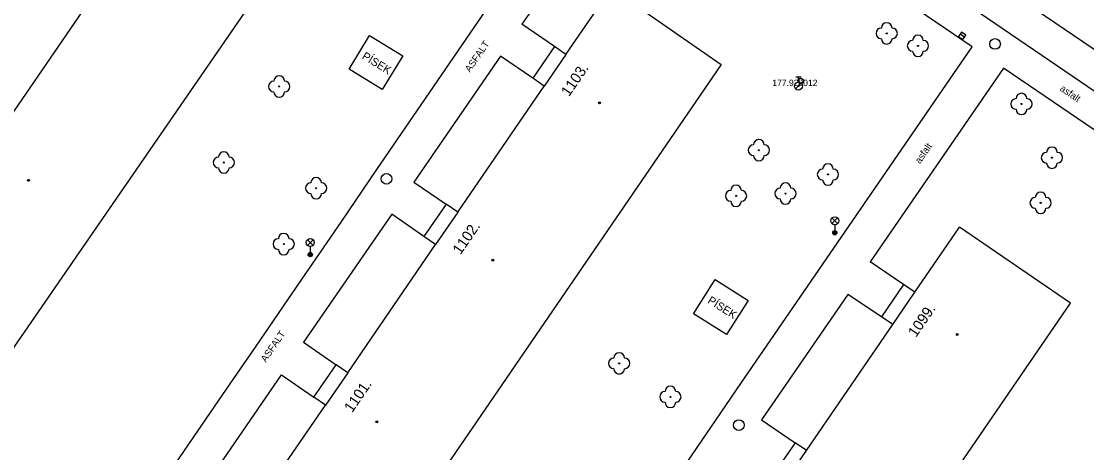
# Model space of a CAD drawing. Extents: x -539515 to -538098, y -1182060 to -1180157.
# Drawn here: x -538886.7 to -538786.9, y -1181340.3 to -1181299.9 of the extents above; entities that cross this region are included whole.
import ezdxf

# ---------------------------------------------------------------- set-up
doc = ezdxf.new("R2010")
doc.units = 0
for name, color, linetype in [('Vrstva 1', 7, 'Continuous'), ('Vrstva 13', 7, 'Continuous'), ('Vrstva 21', 7, 'Continuous'), ('Vrstva 22', 7, 'Continuous'), ('Vrstva 23', 7, 'Continuous'), ('Vrstva 27', 7, 'Continuous'), ('Vrstva 28', 7, 'Continuous'), ('Vrstva 33', 7, 'Continuous'), ('Vrstva 39', 7, 'Continuous'), ('Vrstva 40', 7, 'Continuous'), ('Vrstva 41', 7, 'Continuous'), ('Vrstva 47', 7, 'Continuous'), ('Vrstva 68', 7, 'Continuous'), ('Vrstva 88', 7, 'Continuous')]:
    doc.layers.add(name, color=color, linetype=linetype)

msp = doc.modelspace()

# ---------------------------------------------------------------- linework, layer by layer
at = {"layer": 'Vrstva 1'}
for p, q in [((-538853.7, -1181281.61), (-538894.91, -1181341.37)), ((-538835.644, -1181303.029), (-538831.39, -1181296.83)), ((-538831.39, -1181296.83), (-538821.09, -1181303.97)), ((-538880.567, -1181298.409), (-538888.883, -1181310.505)), ((-538836.719, -1181302.291), (-538838.75, -1181305.25)), ((-538835.644, -1181303.029), (-538836.719, -1181302.291)), ((-538835.644, -1181303.029), (-538837.675, -1181305.988)), ((-538821.09, -1181303.97), (-538862.12, -1181363.83)), ((-538837.675, -1181305.988), (-538838.75, -1181305.25)), ((-538845.782, -1181317.802), (-538837.675, -1181305.988)), ((-538846.866, -1181317.058), (-538848.94, -1181320.08)), ((-538845.782, -1181317.802), (-538847.856, -1181320.824)), ((-538845.782, -1181317.802), (-538846.866, -1181317.058)), ((-538802.956, -1181325.299), (-538798.78, -1181319.21)), ((-538788.38, -1181326.32), (-538798.78, -1181319.21)), ((-538856.089, -1181332.822), (-538847.856, -1181320.824)), ((-538847.856, -1181320.824), (-538848.94, -1181320.08)), ((-538804.031, -1181324.563), (-538806.1, -1181327.58)), ((-538802.956, -1181325.299), (-538804.031, -1181324.563)), ((-538805.026, -1181328.317), (-538802.956, -1181325.299)), ((-538829.45, -1181386.2), (-538788.38, -1181326.32)), ((-538805.026, -1181328.317), (-538806.1, -1181327.58)), ((-538813.125, -1181340.124), (-538805.026, -1181328.317)), ((-538859.253, -1181335.105), (-538857.175, -1181332.077)), ((-538856.089, -1181332.822), (-538858.167, -1181335.85)), ((-538856.089, -1181332.822), (-538857.175, -1181332.077)), ((-538858.167, -1181335.85), (-538859.253, -1181335.105)), ((-538814.184, -1181339.398), (-538816.25, -1181342.41)), ((-538813.125, -1181340.124), (-538814.184, -1181339.398)), ((-538815.191, -1181343.137), (-538813.125, -1181340.124))]:
    msp.add_line(p, q, dxfattribs=at)
msp.add_lwpolyline([(-538872.53, -1181356.78), (-538868.44, -1181350.82), (-538866.274, -1181347.663), (-538858.167, -1181335.85)], dxfattribs=at)
at = {"layer": 'Vrstva 13'}
for p, q in [((-538853.352, -1181313.806), (-538830.3, -1181280.04)), ((-538827.29, -1181282.11), (-538839.78, -1181300.19)), ((-538797.6, -1181302.3), (-538827.29, -1181282.11)), ((-538813.972, -1181287.449), (-538764.04, -1181321.53)), ((-538836.719, -1181302.291), (-538839.78, -1181300.19)), ((-538819.257, -1181333.847), (-538797.6, -1181302.3)), ((-538841.76, -1181303.17), (-538849.88, -1181314.99)), ((-538838.75, -1181305.25), (-538841.76, -1181303.17)), ((-538794.65, -1181304.31), (-538807.14, -1181322.43)), ((-538765.75, -1181323.99), (-538794.65, -1181304.31)), ((-538856.648, -1181318.628), (-538853.352, -1181313.806)), ((-538849.88, -1181314.99), (-538846.866, -1181317.058)), ((-538860.418, -1181324.137), (-538856.648, -1181318.628)), ((-538851.94, -1181317.99), (-538860.23, -1181329.98)), ((-538848.94, -1181320.08), (-538851.94, -1181317.99)), ((-538804.031, -1181324.563), (-538807.14, -1181322.43)), ((-538864.73, -1181330.43), (-538860.418, -1181324.137)), ((-538809.23, -1181325.49), (-538817.33, -1181337.24)), ((-538806.1, -1181327.58), (-538809.23, -1181325.49)), ((-538860.23, -1181329.98), (-538857.175, -1181332.077)), ((-538870.45, -1181344.89), (-538862.29, -1181333.02)), ((-538862.29, -1181333.02), (-538859.253, -1181335.105)), ((-538826.471, -1181344.367), (-538819.257, -1181333.847)), ((-538873.964, -1181343.854), (-538869.343, -1181337.145)), ((-538817.33, -1181337.24), (-538814.184, -1181339.398))]:
    msp.add_line(p, q, dxfattribs=at)
msp.add_lwpolyline([(-538869.343, -1181337.145), (-538867.035, -1181333.788), (-538864.73, -1181330.43)], dxfattribs=at)
at = {"layer": 'Vrstva 21'}
for radius in [0.375, 0.05]:
    msp.add_circle((-538813.87, -1181305.98), radius, dxfattribs=at)
at = {"layer": 'Vrstva 22'}
for centre in [(-538805.6, -1181301.05), (-538802.67, -1181302.22), (-538862.5, -1181306.02), (-538792.98, -1181307.66), (-538817.57, -1181311.99), (-538790.12, -1181312.69), (-538867.69, -1181313.14), (-538811.1, -1181314.26), (-538859.04, -1181315.55), (-538819.71, -1181316.26), (-538815.08, -1181316.05), (-538791.18, -1181316.92), (-538862.08, -1181320.78), (-538830.66, -1181331.95), (-538825.86, -1181335.09)]:
    msp.add_circle(centre, 0.05, dxfattribs=at)
for centre, start, end in [((-538806.1, -1181301.05), 90, 270), ((-538805.6, -1181300.55), 0, 180), ((-538805.1, -1181301.05), 270, 90), ((-538805.6, -1181301.55), 180, 0), ((-538803.17, -1181302.22), 90, 270), ((-538802.67, -1181301.72), 0, 180), ((-538802.17, -1181302.22), 270, 90), ((-538802.67, -1181302.72), 180, 0), ((-538863, -1181306.02), 90, 270), ((-538862.5, -1181305.52), 0, 180), ((-538862, -1181306.02), 270, 90), ((-538862.5, -1181306.52), 180, 0), ((-538792.98, -1181307.16), 0, 180), ((-538793.48, -1181307.66), 90, 270), ((-538792.48, -1181307.66), 270, 90), ((-538792.98, -1181308.16), 180, 0), ((-538818.07, -1181311.99), 90, 270), ((-538817.57, -1181311.49), 0, 180), ((-538817.07, -1181311.99), 270, 90), ((-538790.12, -1181312.19), 0, 180), ((-538868.19, -1181313.14), 90, 270), ((-538867.69, -1181312.64), 0, 180), ((-538867.19, -1181313.14), 270, 90), ((-538817.57, -1181312.49), 180, 0), ((-538790.62, -1181312.69), 90, 270), ((-538789.62, -1181312.69), 270, 90), ((-538867.69, -1181313.64), 180, 0), ((-538811.6, -1181314.26), 90, 270), ((-538811.1, -1181313.76), 0, 180), ((-538810.6, -1181314.26), 270, 90), ((-538790.12, -1181313.19), 180, 0), ((-538859.04, -1181315.05), 0, 180), ((-538811.1, -1181314.76), 180, 0), ((-538859.54, -1181315.55), 90, 270), ((-538858.54, -1181315.55), 270, 90), ((-538820.21, -1181316.26), 90, 270), ((-538819.71, -1181315.76), 0, 180), ((-538819.21, -1181316.26), 270, 90), ((-538815.58, -1181316.05), 90, 270), ((-538815.08, -1181315.55), 0, 180), ((-538814.58, -1181316.05), 270, 90), ((-538791.18, -1181316.42), 0, 180), ((-538859.04, -1181316.05), 180, 0), ((-538819.71, -1181316.76), 180, 0), ((-538815.08, -1181316.55), 180, 0), ((-538791.68, -1181316.92), 90, 270), ((-538790.68, -1181316.92), 270, 90), ((-538791.18, -1181317.42), 180, 0), ((-538862.08, -1181320.28), 0, 180), ((-538862.58, -1181320.78), 90, 270), ((-538861.58, -1181320.78), 270, 90), ((-538862.08, -1181321.28), 180, 0), ((-538831.16, -1181331.95), 90, 270), ((-538830.66, -1181331.45), 0, 180), ((-538830.16, -1181331.95), 270, 90), ((-538830.66, -1181332.45), 180, 0), ((-538826.36, -1181335.09), 90, 270), ((-538825.86, -1181334.59), 0, 180), ((-538825.36, -1181335.09), 270, 90), ((-538825.86, -1181335.59), 180, 0)]:
    msp.add_arc(centre, 0.5, start, end, dxfattribs=at)
at = {"layer": 'Vrstva 27'}
msp.add_line((-538798.314, -1181301.411), (-538798.726, -1181301.129), dxfattribs=at)
msp.add_lwpolyline([(-538798.173, -1181301.204), (-538798.586, -1181300.923), (-538798.867, -1181301.336), (-538798.454, -1181301.617)], close=True, dxfattribs=at)
for centre in [(-538795.45, -1181302.04), (-538852.45, -1181314.67), (-538819.45, -1181337.73)]:
    msp.add_circle(centre, 0.5, dxfattribs=at)
at = {"layer": 'Vrstva 28'}
for p, q in [((-538814.128, -1181306.252), (-538813.598, -1181305.722)), ((-538814.12, -1181305.105), (-538813.62, -1181305.105)), ((-538813.87, -1181305.605), (-538813.87, -1181305.105))]:
    msp.add_line(p, q, dxfattribs=at)
for centre, radius in [((-538813.87, -1181305.98), 0.375), ((-538813.63, -1181305.5), 0.25)]:
    msp.add_circle(centre, radius, dxfattribs=at)
at = {"layer": 'Vrstva 33'}
for p, q in [((-538810.725, -1181318.86), (-538810.195, -1181318.33)), ((-538810.725, -1181318.33), (-538810.195, -1181318.86)), ((-538810.46, -1181318.97), (-538810.46, -1181319.72)), ((-538859.855, -1181320.9), (-538859.325, -1181320.37)), ((-538859.855, -1181320.37), (-538859.325, -1181320.9)), ((-538859.59, -1181321.01), (-538859.59, -1181321.76))]:
    msp.add_line(p, q, dxfattribs=at)
for centre, radius in [((-538810.46, -1181318.595), 0.375), ((-538810.46, -1181319.72), 0.2), ((-538810.46, -1181319.72), 0.145), ((-538810.46, -1181319.72), 0.0876), ((-538859.59, -1181320.635), 0.375), ((-538859.59, -1181321.76), 0.2), ((-538859.59, -1181321.76), 0.145), ((-538859.59, -1181321.76), 0.0876)]:
    msp.add_circle(centre, radius, dxfattribs=at)
at = {"layer": 'Vrstva 39'}
for centre, radius in [((-538832.502, -1181307.564), 0.09), ((-538832.502, -1181307.564), 0.0398), ((-538885.974, -1181314.812), 0.09), ((-538885.974, -1181314.812), 0.0398), ((-538842.494, -1181322.276), 0.09), ((-538842.494, -1181322.276), 0.0398), ((-538798.984, -1181329.251), 0.09), ((-538798.984, -1181329.251), 0.0398), ((-538853.364, -1181337.416), 0.09), ((-538853.364, -1181337.416), 0.0398)]:
    msp.add_circle(centre, radius, dxfattribs=at)
at = {"layer": 'Vrstva 68'}
msp.add_line((-538776.76, -1181308.98), (-538822.75, -1181277.61), dxfattribs=at)
at = {"layer": 'Vrstva 88'}
for p, q in [((-538855.959, -1181304.392), (-538854.03, -1181301.25)), ((-538854.03, -1181301.25), (-538850.921, -1181303.158)), ((-538850.921, -1181303.158), (-538852.85, -1181306.3)), ((-538852.85, -1181306.3), (-538855.959, -1181304.392)), ((-538823.69, -1181327.3), (-538821.657, -1181324.097)), ((-538821.657, -1181324.097), (-538818.58, -1181326.05)), ((-538818.58, -1181326.05), (-538820.613, -1181329.253)), ((-538820.613, -1181329.253), (-538823.69, -1181327.3))]:
    msp.add_line(p, q, dxfattribs=at)

# ---------------------------------------------------------------- texts
at = {"layer": 'Vrstva 22'}
msp.add_text('177.92 ', height=0.6, dxfattribs=at).set_placement((-538816.314, -1181305.98))
at = {"layer": 'Vrstva 23'}
msp.add_text('8012', height=0.6, dxfattribs=at).set_placement((-538813.87, -1181305.98))
at = {"layer": 'Vrstva 40'}
for s, rotation, p in [('ASFALT', 55.51206, (-538844.635, -1181304.738)), ('asfalt', 325.74635, (-538789.436, -1181306.354)), ('asfalt', 55.42175, (-538802.481, -1181313.313)), ('ASFALT', 55.56459, (-538863.752, -1181331.891))]:
    msp.add_text(s, height=0.65, rotation=rotation, dxfattribs=at).set_placement(p)
at = {"layer": 'Vrstva 41'}
for rotation, p in [(328.46246, (-538854.814, -1181303.375)), (327.59633, (-538822.441, -1181326.244))]:
    msp.add_text('PÍSEK', height=0.75, rotation=rotation, dxfattribs=at).set_placement(p)
at = {"layer": 'Vrstva 47'}
for s, rotation, p in [('1103.', 55.53506, (-538835.361, -1181307.036)), ('1102.', 55.53817, (-538845.522, -1181321.841)), ('1099.', 55.55437, (-538802.858, -1181329.576)), ('1101.', 55.53969, (-538855.671, -1181336.631))]:
    msp.add_text(s, height=1, rotation=rotation, dxfattribs=at).set_placement(p)

doc.saveas('drawing.dxf')
